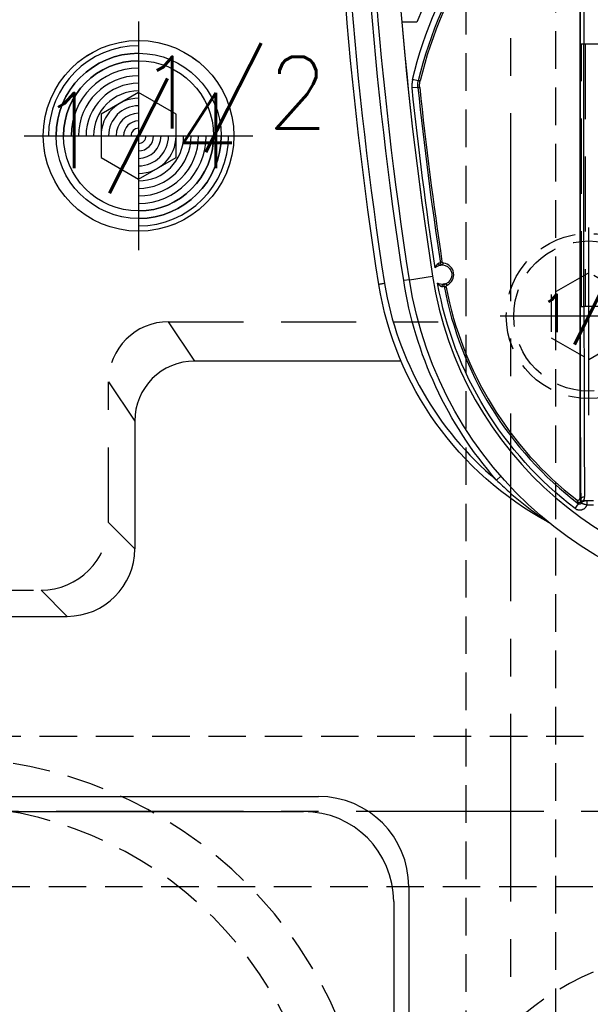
# Model space of a CAD drawing. Extents: x 2651 to 11825, y -3833 to 1075.
# Tile 261 of 656: x 4177 to 4215, y 200 to 265. Entities that reach past the tile are written whole.
import ezdxf
from ezdxf.enums import TextEntityAlignment as Align

# ---------------------------------------------------------------- set-up
doc = ezdxf.new("R2010")
doc.units = 0
doc.header["$LTSCALE"] = 10
for name, pattern in [('CENTER', [2, 1.25, -0.25, 0.25, -0.25]), ('DASHED', [0.75, 0.5, -0.25]), ('HIDDEN', [0.375, 0.25, -0.125])]:
    doc.linetypes.add(name, pattern=pattern)
doc.layers.get('0').update_dxf_attribs({"linetype": 'CONTINUOUS'})
doc.layers.get('Defpoints').update_dxf_attribs({"linetype": 'CONTINUOUS'})
for name, color, linetype in [('1', 7, 'CONTINUOUS'), ('111', 7, 'CONTINUOUS'), ('CEN', 1, 'CENTER'), ('COOL', 150, 'HIDDEN'), ('DIM', 3, 'CONTINUOUS'), ('HIDDEN', 6, 'HIDDEN'), ('PART', 7, 'CONTINUOUS'), ('PIN', 3, 'CONTINUOUS'), ('TEXT', 4, 'CONTINUOUS')]:
    doc.layers.add(name, color=color, linetype=linetype)
doc.styles.get("Standard").update_dxf_attribs({"font": 'romans.shx'})
doc.dimstyles.new('MM& INCH5', dxfattribs={"dimtxt": 5, "dimasz": 2.5, "dimexe": 1, "dimexo": 0.5, "dimtad": 0, "dimrnd": 1.38778e-17, "dimzin": 9, "dimdsep": 46, "dimtxsty": 'Standard', "dimblk": 'CLOSED', "dimcen": 0, "dimclrd": 3, "dimclre": 3, "dimclrt": 3, "dimazin": 2, "dimtfac": 0.75, "dimtofl": 0, "dimtmove": 0, "dimatfit": 3, "dimfxl": 0, "dimtolj": 1, "dimarcsym": 0})

# ---------------------------------------------------------------- blocks, each defined once
blk = doc.blocks.new('DSD')
at = {"layer": '1', "color": 252, "linetype": 'Continuous'}
for p, q in [((503.542, 573.806), (503.307, 573.496)), ((502.739, 573.563), (502.312, 573.563)), ((502.739, 573.563), (502.739, 573.304)), ((502.997, 573.304), (502.997, 573.304)), ((508.486, 571.66), (508.779, 571.916)), ((501.969, 560.35), (502.947, 560.35)), ((502.947, 560.35), (502.947, 542.875)), ((503.206, 560.35), (502.947, 560.35)), ((503.206, 542.875), (503.206, 560.35)), ((514.577, 558.576), (513.04, 558.338)), ((514.577, 558.576), (514.961, 558.635)), ((514.015, 545.765), (514.402, 545.806)), ((513.988, 545.333), (514.366, 545.244)), ((502.947, 542.875), (501.969, 542.875)), ((503.206, 542.875), (502.947, 542.875))]:
    blk.add_line(p, q, dxfattribs=at)
at = {"layer": '1', "color": 7, "linetype": 'Continuous'}
for p, q in [((502.312, 573.304), (502.739, 573.304)), ((503.184, 573.383), (503.184, 573.383)), ((503.222, 529.912), (503.222, 573.144))]:
    blk.add_line(p, q, dxfattribs=at)
at = {"layer": '1', "color": 6, "linetype": 'DASHED'}
for p, q in [((502.862, 542.875), (502.862, 560.35)), ((503.121, 560.35), (503.121, 542.875))]:
    blk.add_line(p, q, dxfattribs=at)
at = {"layer": '1', "color": 110, "linetype": 'Continuous'}
blk.add_line((514.084, 541.434), (515.084, 541.434), dxfattribs=at)
at = {"layer": '1', "color": 7, "linetype": 'Continuous', "extrusion": (0, 0, -1)}
for centre, radius, start, end in [((-488.973, 554.617), 25.908, 90, 171.21206), ((-505.511, 575.062), 0.389, 298.27889, 308.96965), ((-494.894, 555.327), 22.022, 118.27889, 170.68229), ((-512.4, 558.239), 0.648, 257.99133, 83.58202), ((-512.4, 558.239), 0.648, 83.58202, 117.26991), ((-258.538, 518.994), 261.153, 171.21206, 188.78794), ((-258.538, 518.994), 259.08, 171.21206, 188.78794), ((-512.4, 558.239), 0.648, 224.58694, 257.99133)]:
    blk.add_arc(centre, radius, start, end, dxfattribs=at)
at = {"layer": '1', "color": 110, "linetype": 'Continuous'}
for centre, radius, start, end in [((488.973, 554.617), 24.354, 8.78794, 90), ((258.538, 518.994), 257.526, 0, 8.78794), ((487.959, 551.472), 27.988, 276.21481, 338.98199)]:
    blk.add_arc(centre, radius, start, end, dxfattribs=at)
at = {"layer": '1', "color": 252, "linetype": 'Continuous'}
for centre, radius, start, end in [((488.973, 554.617), 24.354, 8.78794, 90), ((488.973, 554.617), 23.704, 10.6489, 52.79054), ((494.894, 555.327), 21.633, 9.32245, 50.071), ((258.538, 518.994), 260.764, 351.21206, 8.78754), ((258.538, 518.994), 257.526, 351.21206, 8.78794), ((258.538, 518.994), 256.876, 5.98213, 8.61664), ((487.959, 551.472), 26.743, 305.01368, 346.72864)]:
    blk.add_arc(centre, radius, start, end, dxfattribs=at)
at = {"layer": '1', "color": 252, "linetype": 'Continuous', "extrusion": (0, 0, -1)}
for centre, radius, start, end in [((-488.973, 554.617), 24.093, 127.20946, 169.96674), ((-488.973, 554.617), 26.297, 138.86603, 171.21206), ((-258.538, 518.994), 259.469, 171.21206, 188.78794), ((-258.538, 518.994), 257.265, 171.32783, 174.01787), ((-487.959, 551.472), 27.132, 193.27136, 234.98632)]:
    blk.add_arc(centre, radius, start, end, dxfattribs=at)
at = {"layer": '1', "color": 7, "linetype": 'Continuous'}
for centre, radius, start, end in [((488.973, 554.617), 23.581, 10.89025, 52.18428), ((512.4, 558.239), 0.772, 116.19209, 262.33561), ((258.538, 518.994), 256.753, 5.9868, 8.59488), ((487.959, 551.472), 26.62, 305.52506, 346.6816)]:
    blk.add_arc(centre, radius, start, end, dxfattribs=at)
at = {"layer": '1', "color": 252, "linetype": 'Continuous', "extrusion": (0, 0, -1)}
for centre, major_axis, ratio, start_param, end_param in [((502.879, 573.563), (0, 0.259), 0.999963, 2.022596, 3.141593), ((502.902, 573.269), (0.259, 0.005), 0.977776, 0.020814, 1.590695), ((502.984, 573.563), (0, 0.259), 0.999925, 2.300524, 3.141593), ((502.991, 573.547), (0.218, -0.14), 0.998355, 0.160221, 1.001184), ((502.997, 573.563), (0, 0.259), 0.999931, 2.334397, 3.141593), ((502.997, 573.563), (0.005, 0.259), 0.999933, 2.31657, 3.123682), ((503.273, 573.304), (0.116, 0.057), 0.999951, 4.330161, 5.824379), ((503.278, 573.294), (0.118, 0.053), 0.999958, 4.325735, 5.786411), ((512.141, 558.974), (0.065, 0.112), 0.999983, 0.861915, 2.279678), ((512.387, 557.46), (-0.0975, 0.0853), 0.999984, 0.869298, 2.272295)]:
    blk.add_ellipse(centre, major_axis=major_axis, ratio=ratio, start_param=start_param, end_param=end_param, dxfattribs=at)
at = {"layer": '1', "color": 252, "linetype": 'Continuous'}
for centre, start_param, end_param in [((503.149, 560.35), 4.712389, 6.07201), ((503.149, 542.875), 3.278184, 4.712389)]:
    blk.add_ellipse(centre, major_axis=(0, 13.213), ratio=0.004363, start_param=start_param, end_param=end_param, dxfattribs=at)
at = {"layer": '1', "color": 7, "linetype": 'Continuous', "extrusion": (0, 0, -1)}
for centre, major_axis, ratio, start_param, end_param in [((503.281, 573.288), (0.116, 0.057), 0.999951, 4.330388, 5.82471), ((512.313, 559.012), (0.014, -0.129), 0.659067, 4.660995, 6.277384), ((512.562, 557.479), (0.027, -0.127), 0.659458, 3.147397, 4.754006)]:
    blk.add_ellipse(centre, major_axis=major_axis, ratio=ratio, start_param=start_param, end_param=end_param, dxfattribs=at)
at = {"layer": '1', "color": 7, "linetype": 'Continuous'}
for centre, start_param, end_param in [((502.89, 560.35), 4.712389, 6.07201), ((502.89, 542.875), 3.278184, 4.712389)]:
    blk.add_ellipse(centre, major_axis=(0, 12.954), ratio=0.004451, start_param=start_param, end_param=end_param, dxfattribs=at)
at = {"layer": '1', "color": 252, "linetype": 'Continuous'}
for points, knots in [([(508.779, 571.916), (508.507, 572.176), (507.962, 572.695), (507.101, 573.423), (506.388, 573.974), (505.891, 574.333), (505.652, 574.499), (505.511, 574.596), (505.426, 574.654), (505.377, 574.687), (505.34, 574.711), (505.331, 574.717), (505.327, 574.72)], [0, 0, 0, 0, 0.250029, 0.500054, 0.750068, 0.85008, 0.910086, 0.946085, 0.967709, 0.980612, 0.990462, 1, 1, 1, 1]), ([(503.542, 573.806), (503.526, 573.818), (503.509, 573.829), (503.483, 573.845), (503.474, 573.85), (503.46, 573.857), (503.455, 573.859), (503.446, 573.864), (503.423, 573.874), (503.38, 573.89), (503.34, 573.899), (503.31, 573.905), (503.3, 573.906), (503.28, 573.909), (503.27, 573.91), (503.239, 573.911), (503.199, 573.911), (503.158, 573.907), (503.133, 573.902), (503.128, 573.901), (503.118, 573.899), (503.113, 573.898), (503.098, 573.894), (503.069, 573.886), (503.021, 573.869), (502.985, 573.85), (502.958, 573.835), (502.95, 573.829), (502.933, 573.818), (502.908, 573.8), (502.869, 573.767), (502.842, 573.738), (502.825, 573.718), (502.822, 573.714), (502.816, 573.706), (502.807, 573.693), (502.787, 573.664), (502.772, 573.637), (502.758, 573.61), (502.754, 573.601), (502.746, 573.582), (502.743, 573.572), (502.739, 573.563)], [0, 0, 0, 0, 0.0625, 0.0625, 0.09375, 0.09375, 0.109375, 0.109375, 0.125, 0.1875, 0.25, 0.25, 0.28125, 0.28125, 0.3125, 0.3125, 0.375, 0.4375, 0.4375, 0.453125, 0.453125, 0.46875, 0.46875, 0.5, 0.5625, 0.625, 0.625, 0.65625, 0.65625, 0.6875, 0.75, 0.8125, 0.8125, 0.828125, 0.828125, 0.84375, 0.875, 0.9375, 0.9375, 0.96875, 0.96875, 1, 1, 1, 1])]:
    blk.add_open_spline(points, degree=3, knots=knots, dxfattribs=at)
at = {"layer": '1', "color": 7, "linetype": 'Continuous'}
for points, knots in [([(503.111, 573.45), (503.106, 573.452), (503.102, 573.454), (503.098, 573.455), (503.093, 573.457), (503.089, 573.459), (503.085, 573.461), (503.08, 573.462), (503.076, 573.464), (503.072, 573.466), (503.067, 573.468), (503.063, 573.469), (503.058, 573.471), (503.037, 573.479), (503.022, 573.484), (503, 573.492), (502.996, 573.493), (502.987, 573.496), (502.973, 573.501), (502.948, 573.508), (502.928, 573.515), (502.911, 573.519), (502.906, 573.521), (502.895, 573.524), (502.889, 573.526), (502.861, 573.533), (502.838, 573.539), (502.807, 573.547), (502.801, 573.548), (502.789, 573.551), (502.783, 573.553), (502.764, 573.557), (502.752, 573.56), (502.739, 573.563)], [0, 0, 0, 0, 0.0625, 0.0625, 0.09375, 0.09375, 0.125, 0.125, 0.25, 0.25, 0.3125, 0.3125, 0.375, 0.375, 0.5, 0.5, 0.53125, 0.53125, 0.5625, 0.625, 0.6875, 0.6875, 0.71875, 0.71875, 0.75, 0.75, 0.875, 0.875, 0.90625, 0.90625, 0.9375, 0.9375, 1, 1, 1, 1]), ([(502.739, 573.304), (502.744, 573.304), (502.749, 573.304), (502.757, 573.304), (502.762, 573.304), (502.773, 573.304), (502.778, 573.304), (502.782, 573.304), (502.787, 573.304), (502.792, 573.304), (502.796, 573.304), (502.801, 573.304), (502.806, 573.304), (502.81, 573.304), (502.815, 573.304), (502.82, 573.304), (502.825, 573.304), (502.829, 573.304), (502.834, 573.304), (502.839, 573.304), (502.843, 573.304), (502.848, 573.304), (502.853, 573.304), (502.857, 573.304), (502.862, 573.304), (502.867, 573.304), (502.871, 573.304), (502.876, 573.304), (502.881, 573.304)], [0, 0, 0, 0, 0.0625, 0.0625, 0.125, 0.125, 0.25, 0.25, 0.3125, 0.3125, 0.375, 0.4375, 0.46875, 0.46875, 0.5, 0.5, 0.625, 0.625, 0.6875, 0.6875, 0.71875, 0.71875, 0.75, 0.875, 0.875, 0.9375, 0.9375, 1, 1, 1, 1]), ([(502.879, 573.304), (502.894, 573.304), (502.91, 573.304), (502.936, 573.304), (502.945, 573.304), (502.963, 573.304), (502.973, 573.304), (502.984, 573.304)], [0, 0, 0, 0, 0.5, 0.5, 0.75, 0.75, 1, 1, 1, 1]), ([(502.991, 573.288), (502.989, 573.284), (502.985, 573.279), (502.977, 573.267), (502.973, 573.26), (502.966, 573.248), (502.963, 573.244), (502.958, 573.235), (502.956, 573.231), (502.948, 573.217), (502.943, 573.206), (502.928, 573.172), (502.918, 573.146), (502.908, 573.101), (502.906, 573.085), (502.902, 573.052), (502.901, 573.034), (502.902, 573.016)], [0, 0, 0, 0, 0.125, 0.125, 0.25, 0.25, 0.3125, 0.3125, 0.375, 0.375, 0.5, 0.5, 0.75, 0.75, 0.875, 0.875, 1, 1, 1, 1]), ([(503.112, 573.45), (503.117, 573.458), (503.122, 573.466), (503.134, 573.481), (503.14, 573.488), (503.152, 573.497), (503.155, 573.5), (503.164, 573.505), (503.168, 573.507), (503.181, 573.513), (503.189, 573.517), (503.199, 573.519), (503.204, 573.52), (503.208, 573.521), (503.215, 573.522), (503.227, 573.523), (503.237, 573.522), (503.242, 573.522), (503.246, 573.521), (503.251, 573.521), (503.263, 573.519), (503.274, 573.515), (503.283, 573.511), (503.287, 573.509), (503.291, 573.507), (503.298, 573.503), (503.304, 573.499), (503.307, 573.496)], [0, 0, 0, 0, 0.125, 0.125, 0.25, 0.25, 0.3125, 0.3125, 0.375, 0.375, 0.5, 0.5, 0.53125, 0.53125, 0.5625, 0.625, 0.6875, 0.6875, 0.71875, 0.71875, 0.75, 0.875, 0.875, 0.90625, 0.90625, 0.9375, 1, 1, 1, 1]), ([(503.177, 573.39), (503.165, 573.4), (503.154, 573.41), (503.132, 573.43), (503.122, 573.44), (503.112, 573.45)], [0, 0, 0, 0, 0.5, 0.5, 1, 1, 1, 1]), ([(503.161, 573.269), (503.16, 573.276), (503.16, 573.282), (503.161, 573.295), (503.163, 573.313), (503.167, 573.328), (503.173, 573.345), (503.176, 573.353), (503.181, 573.365), (503.183, 573.37), (503.184, 573.374)], [0, 0, 0, 0, 0.125, 0.125, 0.25, 0.5, 0.5, 0.75, 0.75, 1, 1, 1, 1]), ([(503.222, 573.144), (503.222, 573.15), (503.223, 573.162), (503.225, 573.174), (503.228, 573.182), (503.229, 573.186), (503.231, 573.191), (503.234, 573.2), (503.239, 573.208), (503.243, 573.214), (503.246, 573.218), (503.248, 573.222), (503.251, 573.226), (503.256, 573.232), (503.265, 573.241), (503.274, 573.248), (503.281, 573.253), (503.285, 573.255), (503.289, 573.258), (503.297, 573.262), (503.306, 573.265), (503.313, 573.268), (503.318, 573.269), (503.322, 573.27), (503.327, 573.271), (503.335, 573.273), (503.347, 573.274), (503.359, 573.274), (503.367, 573.273), (503.372, 573.272), (503.377, 573.271), (503.386, 573.269), (503.394, 573.267), (503.405, 573.262), (503.411, 573.26), (503.421, 573.254), (503.426, 573.25), (503.431, 573.246)], [0, 0, 0, 0, 0.0625, 0.125, 0.125, 0.15625, 0.15625, 0.1875, 0.25, 0.25, 0.28125, 0.28125, 0.3125, 0.3125, 0.375, 0.4375, 0.4375, 0.46875, 0.46875, 0.5, 0.5625, 0.5625, 0.59375, 0.59375, 0.625, 0.625, 0.6875, 0.75, 0.75, 0.78125, 0.78125, 0.8125, 0.875, 0.875, 0.9375, 0.9375, 1, 1, 1, 1]), ([(512.13, 559.073), (512.131, 559.066), (512.132, 559.052), (512.132, 559.038), (512.13, 559.028), (512.129, 559.023), (512.128, 559.017), (512.125, 559.007), (512.121, 558.997), (512.117, 558.988), (512.115, 558.984), (512.111, 558.978), (512.106, 558.969), (512.099, 558.961), (512.092, 558.954), (512.088, 558.951), (512.083, 558.947), (512.075, 558.94), (512.066, 558.935), (512.06, 558.932)], [0, 0, 0, 0, 0.125, 0.25, 0.25, 0.3125, 0.3125, 0.375, 0.5, 0.5, 0.5625, 0.5625, 0.625, 0.75, 0.75, 0.8125, 0.8125, 0.875, 1, 1, 1, 1]), ([(512.186, 558.851), (512.19, 558.852), (512.194, 558.855), (512.199, 558.856), (512.203, 558.857), (512.208, 558.859), (512.212, 558.86), (512.217, 558.861), (512.221, 558.862), (512.239, 558.867), (512.255, 558.871), (512.269, 558.874), (512.274, 558.875), (512.283, 558.876), (512.299, 558.879), (512.316, 558.881), (512.328, 558.883)], [0, 0, 0, 0, 0.125, 0.25, 0.375, 0.375, 0.4375, 0.4375, 0.5, 0.625, 0.75, 0.75, 0.8125, 0.8125, 0.875, 1, 1, 1, 1]), ([(512.397, 559.027), (512.387, 559.026), (512.378, 559.025), (512.364, 559.023), (512.359, 559.023), (512.354, 559.022), (512.35, 559.021), (512.345, 559.02), (512.336, 559.018), (512.32, 559.014), (512.308, 559.011), (512.304, 559.009), (512.299, 559.008), (512.295, 559.007), (512.29, 559.005), (512.286, 559.004), (512.281, 559.002), (512.277, 559.001), (512.273, 558.997), (512.268, 558.998)], [0, 0, 0, 0, 0.125, 0.125, 0.1875, 0.1875, 0.21875, 0.21875, 0.25, 0.375, 0.5, 0.5, 0.5625, 0.5625, 0.625, 0.625, 0.75, 0.875, 1, 1, 1, 1]), ([(512.698, 558.814), (512.695, 558.818), (512.692, 558.821), (512.689, 558.825), (512.686, 558.828), (512.683, 558.832), (512.676, 558.841), (512.671, 558.847), (512.654, 558.866), (512.643, 558.878), (512.62, 558.901), (512.608, 558.913), (512.584, 558.934), (512.571, 558.945), (512.556, 558.957), (512.552, 558.96), (512.546, 558.965), (512.536, 558.972), (512.526, 558.979), (512.506, 558.992), (512.492, 559), (512.476, 559.008), (512.471, 559.01), (512.465, 559.013), (512.461, 559.015), (512.451, 559.018), (512.444, 559.021), (512.43, 559.025), (512.424, 559.026), (512.415, 559.027), (512.411, 559.027), (512.406, 559.028), (512.401, 559.028), (512.397, 559.027)], [0, 0, 0, 0, 0.015625, 0.015625, 0.03125, 0.0625, 0.0625, 0.125, 0.125, 0.25, 0.25, 0.375, 0.375, 0.5, 0.5, 0.53125, 0.53125, 0.5625, 0.625, 0.625, 0.75, 0.75, 0.78125, 0.78125, 0.8125, 0.8125, 0.875, 0.875, 0.9375, 0.9375, 0.96875, 0.96875, 1, 1, 1, 1]), ([(516.241, 558.831), (516.255, 558.833), (516.268, 558.835), (516.282, 558.838), (516.325, 558.844), (516.367, 558.851), (516.406, 558.857), (516.445, 558.864), (516.481, 558.869), (516.511, 558.874), (516.542, 558.879), (516.568, 558.883), (516.586, 558.886), (516.605, 558.889), (516.617, 558.891), (516.621, 558.892), (516.626, 558.892)], [0, 0, 0, 0, 0.067918, 0.067918, 0.067918, 0.282665, 0.282665, 0.282665, 0.497412, 0.497412, 0.497412, 0.712159, 0.712159, 0.712159, 0.926902, 1, 1, 1, 1]), ([(512.297, 557.474), (512.304, 557.473), (512.318, 557.47), (512.331, 557.465), (512.34, 557.461), (512.344, 557.458), (512.349, 557.455), (512.358, 557.45), (512.366, 557.443), (512.373, 557.436), (512.376, 557.433), (512.38, 557.428), (512.387, 557.42), (512.392, 557.411), (512.397, 557.402), (512.399, 557.398), (512.401, 557.392), (512.405, 557.382), (512.407, 557.372), (512.408, 557.365)], [0, 0, 0, 0, 0.125, 0.25, 0.25, 0.3125, 0.3125, 0.375, 0.5, 0.5, 0.5625, 0.5625, 0.625, 0.75, 0.75, 0.8125, 0.8125, 0.875, 1, 1, 1, 1]), ([(512.535, 557.606), (512.523, 557.603), (512.512, 557.601), (512.496, 557.598), (512.491, 557.598), (512.481, 557.596), (512.476, 557.596), (512.463, 557.594), (512.446, 557.592), (512.432, 557.592), (512.426, 557.593), (512.422, 557.589), (512.417, 557.593), (512.412, 557.589), (512.408, 557.592), (512.396, 557.586), (512.398, 557.594), (512.385, 557.587), (512.389, 557.59)], [0, 0, 0, 0, 0.125, 0.125, 0.1875, 0.1875, 0.25, 0.25, 0.375, 0.5, 0.5, 0.5625, 0.5625, 0.625, 0.625, 0.75, 0.875, 1, 1, 1, 1]), ([(512.515, 557.48), (512.52, 557.481), (512.524, 557.48), (512.529, 557.48), (512.534, 557.479), (512.538, 557.479), (512.543, 557.479), (512.548, 557.479), (512.552, 557.48), (512.569, 557.48), (512.584, 557.481), (512.59, 557.482), (512.595, 557.483), (512.6, 557.483), (512.604, 557.484), (512.609, 557.484), (512.622, 557.486), (512.637, 557.489), (512.647, 557.492)], [0, 0, 0, 0, 0.125, 0.25, 0.375, 0.375, 0.4375, 0.4375, 0.5, 0.625, 0.75, 0.75, 0.78125, 0.78125, 0.8125, 0.8125, 0.875, 1, 1, 1, 1]), ([(512.646, 557.492), (512.65, 557.493), (512.655, 557.494), (512.659, 557.496), (512.668, 557.499), (512.677, 557.504), (512.685, 557.51), (512.689, 557.513), (512.694, 557.516), (512.697, 557.519), (512.705, 557.526), (512.711, 557.531), (512.727, 557.547), (512.737, 557.558), (512.749, 557.573), (512.752, 557.577), (512.757, 557.583), (512.759, 557.587), (512.766, 557.596), (512.771, 557.603), (512.784, 557.623), (512.792, 557.636), (512.808, 557.665), (512.816, 557.679), (512.827, 557.701), (512.83, 557.708), (512.837, 557.723), (512.84, 557.731), (512.847, 557.746), (512.851, 557.757), (512.857, 557.771), (512.859, 557.777), (512.862, 557.784)], [0, 0, 0, 0, 0.03125, 0.03125, 0.0625, 0.125, 0.125, 0.15625, 0.15625, 0.1875, 0.1875, 0.25, 0.25, 0.375, 0.375, 0.40625, 0.40625, 0.4375, 0.4375, 0.5, 0.5, 0.625, 0.625, 0.75, 0.75, 0.8125, 0.8125, 0.875, 0.875, 0.9375, 0.96875, 1, 1, 1, 1])]:
    blk.add_open_spline(points, degree=3, knots=knots, dxfattribs=at)
for points, degree in [([(502.984, 573.304), (502.997, 573.304)], 1), ([(502.997, 573.304), (502.991, 573.288)], 1), ([(503.184, 573.383), (503.177, 573.39)], 1), ([(503.184, 573.374), (503.184, 573.383)], 1), ([(513.891, 545.773), (513.895, 545.737), (513.9, 545.664), (513.897, 545.555), (513.886, 545.447), (513.872, 545.375), (513.863, 545.34)], 3), ([(514.015, 545.765), (514.019, 545.729), (514.024, 545.656), (514.021, 545.548), (514.01, 545.44), (513.996, 545.368), (513.988, 545.333)], 3)]:
    blk.add_open_spline(points, degree=degree, dxfattribs=at)
at = {"layer": '1', "color": 252, "linetype": 'Continuous'}
for points, degree in [([(503.161, 573.269), (503.181, 573.228), (503.202, 573.186), (503.222, 573.144)], 3), ([(503.352, 573.406), (503.337, 573.436), (503.322, 573.466), (503.307, 573.496)], 3), ([(503.357, 573.397), (503.352, 573.406)], 1), ([(503.36, 573.391), (503.357, 573.397)], 1), ([(503.431, 573.246), (503.407, 573.295), (503.384, 573.343), (503.36, 573.391)], 3), ([(512.06, 558.932), (512.102, 558.907), (512.143, 558.88), (512.184, 558.852)], 3), ([(512.269, 558.998), (512.245, 559.011), (512.199, 559.037), (512.153, 559.061), (512.13, 559.073)], 3), ([(512.389, 557.59), (512.359, 557.549), (512.329, 557.511), (512.297, 557.474)], 3), ([(512.408, 557.365), (512.426, 557.383), (512.462, 557.42), (512.497, 557.46), (512.515, 557.48)], 3), ([(514.015, 545.765), (513.974, 545.768), (513.933, 545.77), (513.891, 545.773)], 3), ([(514.366, 545.244), (514.377, 545.29), (514.395, 545.383), (514.41, 545.523), (514.413, 545.664), (514.407, 545.758), (514.402, 545.806)], 3), ([(513.863, 545.34), (513.905, 545.337), (513.946, 545.335), (513.988, 545.333)], 3)]:
    blk.add_open_spline(points, degree=degree, dxfattribs=at)
blk = doc.blocks.new('*U23', base_point=(2059.08, 1167.823))
at = {"layer": 'CEN'}
for p, q in [((2059.08, 1190.683), (2059.08, 1144.963)), ((2036.22, 1167.823), (2081.94, 1167.823))]:
    blk.add_line(p, q, dxfattribs=at)
at = {"layer": 'HIDDEN'}
blk.add_circle((2059.08, 1167.823), 19.05, dxfattribs=at)
blk = doc.blocks.new('*U25', base_point=(1674.051, 1330.198))
at = {"layer": 'HIDDEN', "color": 110}
for radius in [28.575, 25.4]:
    blk.add_circle((1674.051, 1330.198), radius, dxfattribs=at)
blk = doc.blocks.new('*D178')
at = {"layer": 'Defpoints', "color": 0}
for p in [(4171.684, 387.642), (4446.684, 255.642), (4473.321, 255.642)]:
    blk.add_point(p, dxfattribs=at)
at = {"layer": 'DIM', "color": 3, "lineweight": -2}
blk.add_line((4447.184, 255.642), (4473.321, 255.642), dxfattribs=at)
at = {"layer": 'DIM', "color": 3, "insert": (4496.327, 255.642), "char_height": 5, "attachment_point": 5}
blk.add_mtext('\\A1;132 [5.197]', dxfattribs=at)
blk = doc.blocks.new('_Closed')
at = {"color": 0, "linetype": 'ByBlock', "lineweight": -2}
for p, q in [((-1, 0.167), (0, 0)), ((-1, 0.167), (-1, -0.167)), ((0, 0), (-1, -0.167)), ((0, 0), (-1, 0))]:
    blk.add_line(p, q, dxfattribs=at)
blk = doc.blocks.new('*D179')
at = {"layer": 'Defpoints', "color": 0}
for p in [(4171.684, 387.642), (4473.321, 263.642), (4381.212, 262.642)]:
    blk.add_point(p, dxfattribs=at)
at = {"layer": 'DIM', "color": 3, "lineweight": -2}
for p, q in [((4463.321, 262.642), (4468.321, 263.642)), ((4468.321, 263.642), (4473.321, 263.642)), ((4381.712, 262.642), (4463.321, 262.642))]:
    blk.add_line(p, q, dxfattribs=at)
at = {"layer": 'DIM', "color": 3, "insert": (4496.327, 263.642), "char_height": 5, "attachment_point": 5}
blk.add_mtext('\\A1;125 [4.921]', dxfattribs=at)
blk = doc.blocks.new('*D180')
at = {"layer": 'Defpoints', "color": 0}
for p in [(4171.684, 387.642), (4446.684, 212.642), (4473.321, 212.642)]:
    blk.add_point(p, dxfattribs=at)
at = {"layer": 'DIM', "color": 3, "lineweight": -2}
blk.add_line((4447.184, 212.642), (4473.321, 212.642), dxfattribs=at)
at = {"layer": 'DIM', "color": 3, "insert": (4493.946, 212.642), "char_height": 5, "attachment_point": 5}
blk.add_mtext('\\A1;175 [6.89]', dxfattribs=at)
blk = doc.blocks.new('*D181')
at = {"layer": 'Defpoints', "color": 0}
for p in [(4171.684, 387.642), (4446.684, 182.642), (4473.321, 182.642)]:
    blk.add_point(p, dxfattribs=at)
at = {"layer": 'DIM', "color": 3, "lineweight": -2}
blk.add_line((4447.184, 182.642), (4473.321, 182.642), dxfattribs=at)
at = {"layer": 'DIM', "color": 3, "insert": (4496.684, 182.642), "char_height": 5, "attachment_point": 5}
blk.add_mtext('\\A1;205 [8.071]', dxfattribs=at)
blk = doc.blocks.new('*D182')
at = {"layer": 'Defpoints', "color": 0}
for p in [(4171.684, 387.642), (4446.684, 162.642), (4473.321, 162.642)]:
    blk.add_point(p, dxfattribs=at)
at = {"layer": 'DIM', "color": 3, "lineweight": -2}
blk.add_line((4447.184, 162.642), (4473.321, 162.642), dxfattribs=at)
at = {"layer": 'DIM', "color": 3, "insert": (4496.684, 162.642), "char_height": 5, "attachment_point": 5}
blk.add_mtext('\\A1;225 [8.858]', dxfattribs=at)
blk = doc.blocks.new('*D183')
at = {"layer": 'Defpoints', "color": 0}
for p in [(4171.684, 387.642), (4446.684, 119.642), (4473.321, 119.642)]:
    blk.add_point(p, dxfattribs=at)
at = {"layer": 'DIM', "color": 3, "lineweight": -2}
blk.add_line((4447.184, 119.642), (4473.321, 119.642), dxfattribs=at)
at = {"layer": 'DIM', "color": 3, "insert": (4499.065, 119.642), "char_height": 5, "attachment_point": 5}
blk.add_mtext('\\A1;268 [10.551]', dxfattribs=at)
blk = doc.blocks.new('*D184')
at = {"layer": 'Defpoints', "color": 0}
for p in [(4171.684, 387.642), (4446.684, 12.642), (4473.321, 12.642)]:
    blk.add_point(p, dxfattribs=at)
at = {"layer": 'DIM', "color": 3, "lineweight": -2}
blk.add_line((4447.184, 12.642), (4473.321, 12.642), dxfattribs=at)
at = {"layer": 'DIM', "color": 3, "insert": (4499.065, 12.642), "char_height": 5, "attachment_point": 5}
blk.add_mtext('\\A1;375 [14.764]', dxfattribs=at)
blk = doc.blocks.new('*D185')
at = {"layer": 'Defpoints', "color": 0}
for p in [(4171.684, 387.642), (4446.684, 55.642), (4473.321, 55.642)]:
    blk.add_point(p, dxfattribs=at)
at = {"layer": 'DIM', "color": 3, "lineweight": -2}
blk.add_line((4447.184, 55.642), (4473.321, 55.642), dxfattribs=at)
at = {"layer": 'DIM', "color": 3, "insert": (4499.065, 55.642), "char_height": 5, "attachment_point": 5}
blk.add_mtext('\\A1;332 [13.071]', dxfattribs=at)
blk = doc.blocks.new('*D186')
at = {"layer": 'Defpoints', "color": 0}
for p in [(4171.684, 387.642), (4381.212, -22.358), (4473.321, -22.358)]:
    blk.add_point(p, dxfattribs=at)
at = {"layer": 'DIM', "color": 3, "lineweight": -2}
blk.add_line((4381.712, -22.358), (4473.321, -22.358), dxfattribs=at)
at = {"layer": 'DIM', "color": 3, "insert": (4499.065, -22.358), "char_height": 5, "attachment_point": 5}
blk.add_mtext('\\A1;410 [16.142]', dxfattribs=at)
blk = doc.blocks.new('*D187')
at = {"layer": 'Defpoints', "color": 0}
for p in [(4171.684, 387.642), (4274.104, -57.358), (4473.321, -57.358)]:
    blk.add_point(p, dxfattribs=at)
at = {"layer": 'DIM', "color": 3, "lineweight": -2}
blk.add_line((4274.604, -57.358), (4473.321, -57.358), dxfattribs=at)
at = {"layer": 'DIM', "color": 3, "insert": (4496.684, -57.358), "char_height": 5, "attachment_point": 5}
blk.add_mtext('\\A1;445 [17.52]', dxfattribs=at)
blk = doc.blocks.new('*D188')
at = {"layer": 'Defpoints', "color": 0}
for p in [(4171.684, 387.642), (4271.924, -104.358), (4473.321, -104.358)]:
    blk.add_point(p, dxfattribs=at)
at = {"layer": 'DIM', "color": 3, "lineweight": -2}
blk.add_line((4272.424, -104.358), (4473.321, -104.358), dxfattribs=at)
at = {"layer": 'DIM', "color": 3, "insert": (4496.684, -104.358), "char_height": 5, "attachment_point": 5}
blk.add_mtext('\\A1;492 [19.37]', dxfattribs=at)
blk = doc.blocks.new('*D189')
at = {"layer": 'Defpoints', "color": 0}
for p in [(4171.684, 387.642), (4285.884, -124.358), (4473.321, -124.358)]:
    blk.add_point(p, dxfattribs=at)
at = {"layer": 'DIM', "color": 3, "lineweight": -2}
blk.add_line((4286.384, -124.358), (4473.321, -124.358), dxfattribs=at)
at = {"layer": 'DIM', "color": 3, "insert": (4499.065, -124.358), "char_height": 5, "attachment_point": 5}
blk.add_mtext('\\A1;512 [20.157]', dxfattribs=at)
blk = doc.blocks.new('*D193')
at = {"layer": 'Defpoints', "color": 0}
for p in [(4171.684, 387.642), (4401.864, -82.358), (4473.321, -82.358)]:
    blk.add_point(p, dxfattribs=at)
at = {"layer": 'DIM', "color": 3, "lineweight": -2}
blk.add_line((4402.364, -82.358), (4473.321, -82.358), dxfattribs=at)
at = {"layer": 'DIM', "color": 3, "insert": (4499.065, -82.358), "char_height": 5, "attachment_point": 5}
blk.add_mtext('\\A1;470 [18.504]', dxfattribs=at)
blk = doc.blocks.new('*D199')
at = {"layer": 'Defpoints', "color": 0}
for p in [(4171.684, 387.642), (4256.684, -119.598), (4256.684, -149.953)]:
    blk.add_point(p, dxfattribs=at)
at = {"layer": 'DIM', "color": 3, "lineweight": -2}
blk.add_line((4256.684, -120.098), (4256.684, -149.953), dxfattribs=at)
at = {"layer": 'DIM', "color": 3, "insert": (4256.684, -170.935), "char_height": 5, "attachment_point": 5, "rotation": 90}
blk.add_mtext('\\A1;85 [3.346]', dxfattribs=at)
blk = doc.blocks.new('*D200')
at = {"layer": 'Defpoints', "color": 0}
for p in [(4171.684, 387.642), (4278.684, -131.558), (4278.684, -149.953)]:
    blk.add_point(p, dxfattribs=at)
at = {"layer": 'DIM', "color": 3, "lineweight": -2}
blk.add_line((4278.684, -132.058), (4278.684, -149.953), dxfattribs=at)
at = {"layer": 'DIM', "color": 3, "insert": (4278.684, -172.959), "char_height": 5, "attachment_point": 5, "rotation": 90}
blk.add_mtext('\\A1;107 [4.213]', dxfattribs=at)
blk = doc.blocks.new('*D201')
at = {"layer": 'Defpoints', "color": 0}
for p in [(4171.684, 387.642), (4296.684, -137.358), (4296.684, -149.953)]:
    blk.add_point(p, dxfattribs=at)
at = {"layer": 'DIM', "color": 3, "lineweight": -2}
blk.add_line((4296.684, -137.858), (4296.684, -149.953), dxfattribs=at)
at = {"layer": 'DIM', "color": 3, "insert": (4296.684, -172.959), "char_height": 5, "attachment_point": 5, "rotation": 90}
blk.add_mtext('\\A1;125 [4.921]', dxfattribs=at)
blk = doc.blocks.new('*D202')
at = {"layer": 'Defpoints', "color": 0}
for p in [(4171.684, 387.642), (4246.684, -84.778), (4246.684, -149.953)]:
    blk.add_point(p, dxfattribs=at)
at = {"layer": 'DIM', "color": 3, "lineweight": -2}
blk.add_line((4246.684, -85.278), (4246.684, -149.953), dxfattribs=at)
at = {"layer": 'DIM', "color": 3, "insert": (4246.684, -170.935), "char_height": 5, "attachment_point": 5, "rotation": 90}
blk.add_mtext('\\A1;75 [2.953]', dxfattribs=at)
blk = doc.blocks.new('*D203')
at = {"layer": 'Defpoints', "color": 0}
for p in [(4171.684, 387.642), (4368.684, -115.538), (4368.684, -149.953)]:
    blk.add_point(p, dxfattribs=at)
at = {"layer": 'DIM', "color": 3, "lineweight": -2}
blk.add_line((4368.684, -116.038), (4368.684, -149.953), dxfattribs=at)
at = {"layer": 'DIM', "color": 3, "insert": (4368.684, -172.959), "char_height": 5, "attachment_point": 5, "rotation": 90}
blk.add_mtext('\\A1;197 [7.756]', dxfattribs=at)
blk = doc.blocks.new('*U263', base_point=(870.354, 2501.285))
for p, q in [((870.354, 2504.172), (867.854, 2502.729)), ((872.854, 2502.729), (870.354, 2504.172)), ((867.854, 2502.729), (867.853, 2499.842)), ((872.854, 2499.842), (872.854, 2502.729)), ((867.853, 2499.842), (870.354, 2498.398)), ((870.354, 2498.398), (872.854, 2499.842))]:
    blk.add_line(p, q)
for radius in [5.5, 5]:
    blk.add_circle((870.354, 2501.285), radius)
at = {"layer": 'CEN'}
for p, q in [((870.354, 2507.885), (870.354, 2494.685)), ((863.754, 2501.285), (876.954, 2501.285))]:
    blk.add_line(p, q, dxfattribs=at)
blk = doc.blocks.new('A$C2C2739AE')
at = {"layer": '111', "color": 110, "linetype": 'DASHED'}
for p, q in [((15, 57.62), (32.954, 57.62)), ((16.746, 55), (15, 57.62)), ((11, 44.246), (11, 53.62)), ((11, 53.62), (12.746, 51)), ((12.746, 42.5), (11, 44.246)), ((-6.5, 39.746), (6.5, 39.746)), ((6.5, 39.746), (8.246, 38))]:
    blk.add_line(p, q, dxfattribs=at)
at = {"layer": '111', "color": 110, "linetype": 'Continuous'}
for p, q in [((30.487, 55), (16.746, 55)), ((12.746, 51), (12.746, 42.5)), ((-8.246, 38), (8.246, 38))]:
    blk.add_line(p, q, dxfattribs=at)
at = {"layer": '111', "color": 110, "linetype": 'DASHED'}
for centre, radius, start, end in [((15, 53.62), 4, 90, 180), ((6.5, 44.246), 4.5, 270, 0)]:
    blk.add_arc(centre, radius, start, end, dxfattribs=at)
at = {"layer": '111', "color": 110, "linetype": 'Continuous'}
for centre, radius, start, end in [((16.746, 51), 4, 90, 180), ((8.246, 42.5), 4.5, 270, 0)]:
    blk.add_arc(centre, radius, start, end, dxfattribs=at)
blk = doc.blocks.new('*U10', base_point=(1624.618, 1808.955))
for p, q in [((1624.618, 1811.842), (1622.118, 1810.399)), ((1627.118, 1810.398), (1624.618, 1811.842)), ((1622.118, 1810.399), (1622.118, 1807.512)), ((1627.118, 1807.511), (1627.118, 1810.398)), ((1622.118, 1807.512), (1624.618, 1806.068)), ((1624.618, 1806.068), (1627.118, 1807.511))]:
    blk.add_line(p, q)
for radius in [5.5, 5]:
    blk.add_circle((1624.618, 1808.955), radius)
at = {"layer": 'CEN'}
for p, q in [((1624.618, 1815.555), (1624.618, 1802.355)), ((1618.018, 1808.955), (1631.218, 1808.955))]:
    blk.add_line(p, q, dxfattribs=at)
blk = doc.blocks.new('*U1318', base_point=(9754.6676, -1343.358))
blk.add_circle((9754.6676, -1343.358), 0.5)
for radius, start, end in [(0.4724, 90, 180), (0.4331, 90, 180), (0.3937, 90, 180), (0.3543, 90, 180), (0.315, 90, 180), (0.2756, 90, 180), (0.2362, 90, 180), (0.1969, 90, 180), (0.1575, 90, 180), (0.1181, 90, 180), (0.0787, 90, 180), (0.0394, 90, 180), (0.0394, 270, 0), (0.0787, 270, 0), (0.1181, 270, 0), (0.1575, 270, 0), (0.1969, 270, 0), (0.2362, 270, 0), (0.2756, 270, 0), (0.315, 270, 0), (0.3543, 270, 0), (0.3937, 270, 0), (0.4331, 270, 0), (0.4724, 270, 0)]:
    blk.add_arc((9754.6676, -1343.358), radius, start, end)
at = {"layer": 'PIN'}
for p, q in [((9754.6676, -1342.758), (9754.6676, -1343.958)), ((9754.0676, -1343.358), (9755.2676, -1343.358))]:
    blk.add_line(p, q, dxfattribs=at)

msp = doc.modelspace()

# ---------------------------------------------------------------- linework, layer by layer
for p, q in [((4146.684, 213.642), (4196.684, 213.642)), ((4147.684, 212.642), (4195.684, 212.642)), ((4202.684, 207.642), (4202.684, 187.642)), ((4201.684, 206.642), (4201.684, 187.642))]:
    msp.add_line(p, q)
for centre in [(4196.684, 207.642), (4195.684, 206.642)]:
    msp.add_arc(centre, 6, 0, 90)
at = {"layer": 'COOL', "color": 1, "linetype": 'CENTER'}
for p, q in [((4209.484, -113.358), (4209.478, 677.374)), ((4291.684, 212.642), (4063.313, 212.642))]:
    msp.add_line(p, q, dxfattribs=at)
at = {"layer": 'COOL'}
for points in [[(4212.485, -101.64), (4212.478, 675.642), (4209.478, 677.374), (4206.478, 675.642), (4206.485, -101.64)], [(4278.09, 217.642), (4066.2, 217.642), (4063.313, 212.642), (4066.2, 207.642), (4278.09, 207.642)]]:
    msp.add_lwpolyline(points, dxfattribs=at)
at = {"layer": 'HIDDEN'}
msp.add_circle((4184.684, 257.642), 6.35, dxfattribs=at)

# ---------------------------------------------------------------- block references
at = {"layer": 'DIM'}
msp.add_blockref('A$C2C2739AE', (4171.684, 187.642), dxfattribs=at)
at = {"layer": 'DIM', "rotation": 180}
msp.add_blockref('DSD', (4717.309, 806.636), dxfattribs=at)
at = {"layer": 'HIDDEN', "rotation": 180}
msp.add_blockref('*U10', (4214.684, 245.642), dxfattribs=at)
at = {"layer": 'PART'}
msp.add_blockref('*U263', (4184.684, 257.642), dxfattribs=at)
at = {"layer": 'PART', "xscale": -1, "rotation": 180}
for name, p in [('*U25', (4171.684, 187.642)), ('*U23', (4222.484, 184.442))]:
    msp.add_blockref(name, p, dxfattribs=at)
at = {"layer": 'PIN', "xscale": 12.7, "yscale": 12.7, "zscale": 12.7}
msp.add_blockref('*U1318', (4184.684, 257.642), dxfattribs=at)

# ---------------------------------------------------------------- texts
at = {"layer": 'PIN', "color": 4}
msp.add_text('1/2', height=4.7625, dxfattribs=at).set_placement((4184.684, 258.142))
at = {"layer": 'TEXT'}
for height, p in [(5, (4184.684, 257.642)), (2.5, (4214.684, 245.642))]:
    msp.add_text('1/4', height=height, dxfattribs=at).set_placement(p, align=Align.MIDDLE)

# ---------------------------------------------------------------- dimensions: what is measured, and where the dimension line sits
at = {"layer": 'DIM'}
for feature_location, offset, dtype, picture, middle in [((4446.684, 255.642), (26.637, 0), 0, '*D178', (4496.327, 255.642)), ((4381.212, 262.642), (92.109, 1), 0, '*D179', (4496.327, 263.642)), ((4446.684, 212.642), (26.637, 0), 0, '*D180', (4493.946, 212.642)), ((4446.684, 182.642), (26.637, 0), 0, '*D181', (4496.684, 182.642)), ((4446.684, 162.642), (26.637, 0), 0, '*D182', (4496.684, 162.642)), ((4446.684, 119.642), (26.637, 0), 0, '*D183', (4499.065, 119.642)), ((4446.684, 12.642), (26.637, 0), 0, '*D184', (4499.065, 12.642)), ((4446.684, 55.642), (26.637, 0), 0, '*D185', (4499.065, 55.642)), ((4381.212, -22.358), (92.109, 0), 0, '*D186', (4499.065, -22.358)), ((4274.104, -57.358), (199.217, 0), 0, '*D187', (4496.684, -57.358)), ((4271.924, -104.358), (201.397, 0), 0, '*D188', (4496.684, -104.358)), ((4285.884, -124.358), (187.437, 0), 0, '*D189', (4499.065, -124.358)), ((4401.864, -82.358), (71.457, 0), 0, '*D193', (4499.065, -82.358)), ((4256.684, -119.598), (0, -30.355), 1, '*D199', (4256.684, -170.935)), ((4278.684, -131.558), (0, -18.395), 1, '*D200', (4278.684, -172.959)), ((4296.684, -137.358), (0, -12.595), 1, '*D201', (4296.684, -172.959)), ((4246.684, -84.778), (0, -65.175), 1, '*D202', (4246.684, -170.935)), ((4368.684, -115.538), (0, -34.415), 1, '*D203', (4368.684, -172.959))]:
    dim = msp.add_ordinate_dim(feature_location=feature_location, offset=offset, dtype=dtype, origin=(4171.684, 387.642), dimstyle='MM& INCH5', dxfattribs=at)
    dim.commit()
    dim.dimension.update_dxf_attribs({"geometry": picture, "text_midpoint": middle})

doc.saveas('drawing.dxf')
